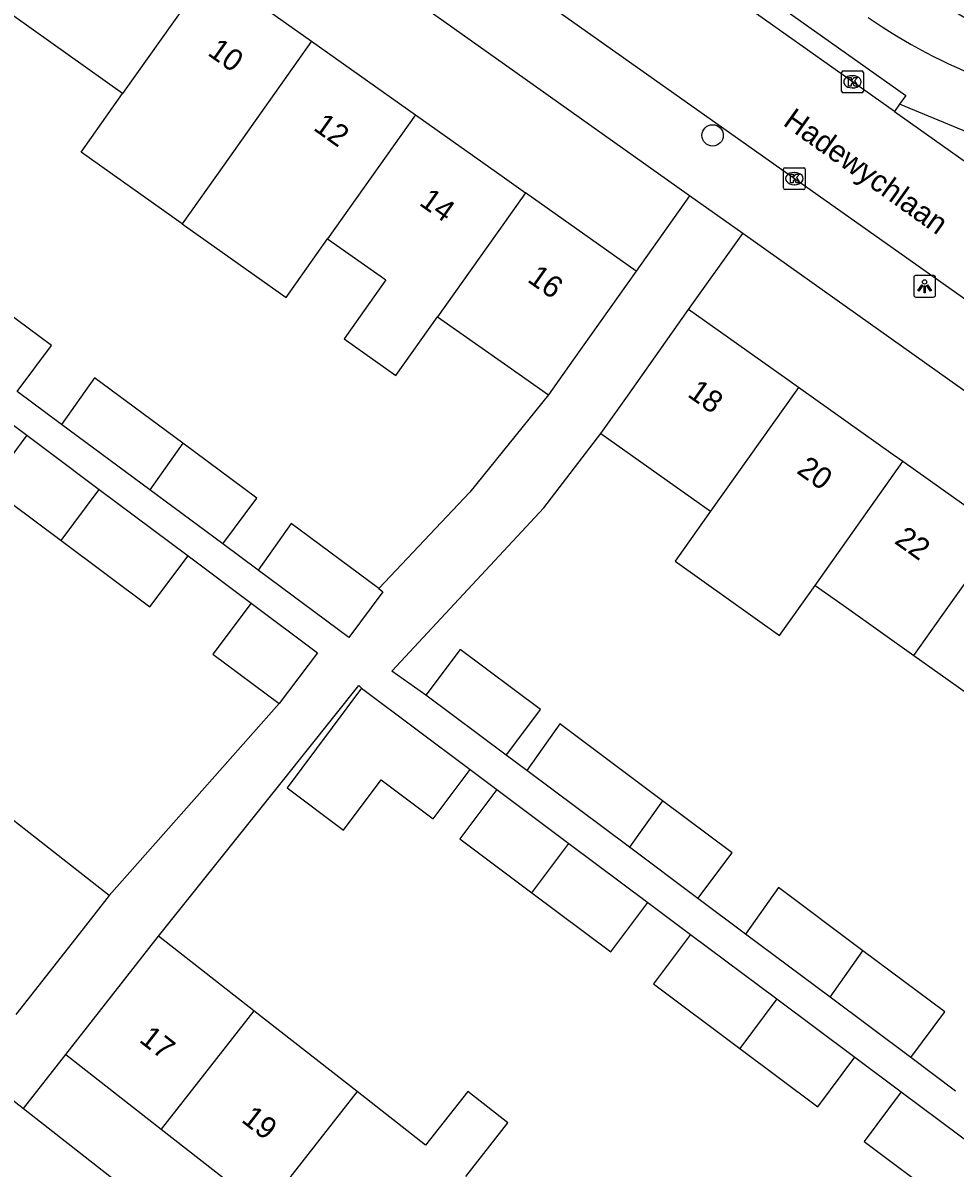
# Model space of a CAD drawing. Extents: x 162812 to 163818, y 381639 to 382470.
# Drawn here: x 162977.9 to 163020.7, y 381974.3 to 382026.8 of the extents above; entities that cross this region are included whole.
import ezdxf

# ---------------------------------------------------------------- set-up
doc = ezdxf.new("R2010")
doc.units = 0
for name, color, linetype in [('IMGEO_Boom', 7, 'Continuous'), ('IMGEO_Groenvoorziening', 7, 'Continuous'), ('IMGEO_Kolk', 7, 'Continuous'), ('IMGEO_Lichtpunt', 7, 'Continuous'), ('IMGEO_Openbare_ruimte_label', 7, 'Continuous'), ('IMGEO_Pand', 7, 'Continuous'), ('IMGEO_Pand_nummerreeks', 7, 'Continuous'), ('IMGEO_Rijbaan_lokaal_open', 7, 'Continuous'), ('IMGEO_Voetpad_gesloten', 7, 'Continuous'), ('IMGEO_Voetpad_open', 7, 'Continuous')]:
    doc.layers.add(name, color=color, linetype=linetype)

msp = doc.modelspace()

# ---------------------------------------------------------------- linework, layer by layer
at = {"layer": 'IMGEO_Boom'}
msp.add_circle((163009.543, 382021.655), 0.489, dxfattribs=at)
at = {"layer": 'IMGEO_Groenvoorziening'}
msp.add_arc((163036.076, 382052.746), 29.729, 234.8238, 250.2259, dxfattribs=at)
at = {"layer": 'IMGEO_Kolk'}
for p, q in [((163015.455, 382023.688), (163015.455, 382024.54)), ((163015.53, 382024.614), (163016.382, 382024.614)), ((163015.943, 382024.394), (163015.968, 382024.394)), ((163016.456, 382024.54), (163016.456, 382023.688)), ((163015.966, 382023.834), (163015.941, 382023.834)), ((163016.382, 382023.614), (163015.53, 382023.614)), ((163012.793, 382019.248), (163012.793, 382020.1)), ((163012.868, 382020.174), (163013.72, 382020.174)), ((163013.794, 382020.1), (163013.794, 382019.248)), ((163013.281, 382019.954), (163013.306, 382019.954)), ((163013.72, 382019.174), (163012.868, 382019.174)), ((163013.304, 382019.394), (163013.279, 382019.394))]:
    msp.add_line(p, q, dxfattribs=at)
for points in [[(163015.455, 382023.688), (163015.455, 382024.54)], [(163015.53, 382024.614), (163016.382, 382024.614)], [(163015.776, 382024.314), (163015.899, 382024.314), (163015.899, 382024.163), (163016.029, 382024.314), (163016.193, 382024.314), (163016.047, 382024.163), (163016.2, 382023.914), (163016.048, 382023.914), (163015.963, 382024.078), (163015.899, 382024.011), (163015.899, 382023.914), (163015.776, 382023.914), (163015.776, 382024.314)], [(163016.456, 382024.54), (163016.456, 382023.688)], [(163016.382, 382023.614), (163015.53, 382023.614)], [(163012.793, 382019.248), (163012.793, 382020.1)], [(163012.868, 382020.174), (163013.72, 382020.174)], [(163013.794, 382020.1), (163013.794, 382019.248)], [(163013.114, 382019.874), (163013.237, 382019.874), (163013.237, 382019.723), (163013.367, 382019.874), (163013.531, 382019.874), (163013.385, 382019.723), (163013.538, 382019.474), (163013.386, 382019.474), (163013.301, 382019.638), (163013.237, 382019.571), (163013.237, 382019.474), (163013.114, 382019.474), (163013.114, 382019.874)], [(163013.72, 382019.174), (163012.868, 382019.174)]]:
    msp.add_lwpolyline(points, dxfattribs=at)
for centre, start, end in [((163015.532, 382024.538), 91.552, 178.448), ((163015.532, 382024.538), 91.552, 178.448), ((163016.38, 382024.538), 1.552, 88.448), ((163016.38, 382024.538), 1.552, 88.448), ((163015.532, 382023.69), 181.552, 268.448), ((163015.532, 382023.69), 181.552, 268.448), ((163016.38, 382023.69), 271.552, 358.448), ((163016.38, 382023.69), 271.552, 358.448), ((163012.87, 382020.098), 91.552, 178.448), ((163012.87, 382020.098), 91.552, 178.448), ((163013.718, 382020.098), 1.552, 88.448), ((163013.718, 382020.098), 1.552, 88.448), ((163012.87, 382019.25), 181.552, 268.448), ((163012.87, 382019.25), 181.552, 268.448), ((163013.718, 382019.25), 271.552, 358.448), ((163013.718, 382019.25), 271.552, 358.448)]:
    msp.add_arc(centre, 0.0765, start, end, dxfattribs=at)
for centre, major_axis, ratio, start_param, end_param in [((163015.942, 382024.114), (-0.387, 0.002), 0.722429, 4.712389, 7.853982), ((163015.967, 382024.114), (-0.39, 0.002), 0.717154, 1.570796, 4.712389), ((163013.28, 382019.674), (-0.387, 0.002), 0.722429, 4.712389, 7.853982), ((163013.305, 382019.674), (-0.39, 0.002), 0.717154, 1.570796, 4.712389)]:
    msp.add_ellipse(centre, major_axis=major_axis, ratio=ratio, start_param=start_param, end_param=end_param, dxfattribs=at)
at = {"layer": 'IMGEO_Lichtpunt'}
for p, q in [((163018.769, 382015.14), (163018.769, 382014.333)), ((163018.769, 382015.14), (163018.769, 382014.333)), ((163019.671, 382015.235), (163018.863, 382015.235)), ((163019.671, 382015.235), (163018.863, 382015.235)), ((163019.765, 382014.333), (163019.765, 382015.14)), ((163019.765, 382014.333), (163019.765, 382015.14)), ((163018.863, 382014.239), (163019.671, 382014.239)), ((163018.863, 382014.239), (163019.671, 382014.239))]:
    msp.add_line(p, q, dxfattribs=at)
for points in [[(163019.143, 382014.804), (163019.182, 382014.776), (163018.994, 382014.514), (163018.956, 382014.541), (163019.143, 382014.804)], [(163019.355, 382014.776), (163019.393, 382014.803), (163019.58, 382014.541), (163019.541, 382014.513), (163019.355, 382014.776)], [(163019.245, 382014.756), (163019.292, 382014.756), (163019.292, 382014.434), (163019.245, 382014.434), (163019.245, 382014.756)]]:
    msp.add_lwpolyline(points, dxfattribs=at)
msp.add_circle((163019.268, 382014.938), 0.0994, dxfattribs=at)
for centre, start, end in [((163018.863, 382015.14), 90, 180), ((163018.863, 382015.14), 90, 180), ((163019.671, 382015.14), 0, 90), ((163019.671, 382015.14), 0, 90), ((163018.863, 382014.333), 180, 270), ((163018.863, 382014.333), 180, 270), ((163019.671, 382014.333), 270, 0), ((163019.671, 382014.333), 270, 360)]:
    msp.add_arc(centre, 0.0946, start, end, dxfattribs=at)
at = {"layer": 'IMGEO_Pand'}
for points in [[(162986.518, 382029.263), (162982.488, 382023.576)], [(162986.518, 382029.263), (162991.153, 382025.978)], [(162982.488, 382023.576), (162977.492, 382027.118)], [(162991.153, 382025.978), (162987.123, 382020.292), (162985.215, 382017.6)], [(162991.153, 382025.978), (162995.918, 382022.601)], [(162985.215, 382017.6), (162980.58, 382020.884), (162982.488, 382023.576)], [(162995.918, 382022.601), (162991.888, 382016.915)], [(162995.918, 382022.601), (163000, 382019.705), (163000.963, 382019.023)], [(163000.963, 382019.023), (163000, 382017.664), (162996.934, 382013.338)], [(163006.032, 382015.435), (163000.963, 382019.023)], [(162985.215, 382017.6), (162989.98, 382014.223), (162991.888, 382016.915)], [(162991.888, 382016.915), (162994.553, 382015.026), (162992.642, 382012.329), (162995.023, 382010.641), (162996.934, 382013.338)], [(163006.032, 382015.435), (163003.144, 382011.355), (163002.012, 382009.756)], [(162977.656, 382009.912), (162979.218, 382012.018), (162975.993, 382014.411)], [(162996.934, 382013.338), (163000, 382011.18), (163002.012, 382009.756)], [(163004.422, 382007.982), (163005.557, 382009.585), (163008.445, 382013.666)], [(163013.477, 382010.096), (163012.948, 382010.471), (163008.445, 382013.666)], [(162985.242, 382007.538), (162981.201, 382010.536), (162979.689, 382008.403)], [(163013.477, 382010.096), (163009.451, 382004.416)], [(163018.269, 382006.696), (163017.822, 382007.013), (163013.477, 382010.096)], [(162983.73, 382005.405), (162979.689, 382008.403)], [(163004.422, 382007.982), (163008.922, 382004.791), (163009.451, 382004.416)], [(162978.099, 382007.902), (162976.349, 382005.565), (162977.319, 382004.839), (162979.668, 382003.08)], [(162978.099, 382007.902), (162979.069, 382007.176), (162981.418, 382005.418)], [(162985.242, 382007.538), (162983.73, 382005.405)], [(162987.08, 382002.919), (162988.637, 382005.018), (162985.242, 382007.538)], [(163014.243, 382001.017), (163018.269, 382006.696)], [(163022.801, 382003.479), (163018.269, 382006.696)], [(162979.668, 382003.08), (162981.418, 382005.418)], [(162981.418, 382005.418), (162985.489, 382002.37)], [(162987.08, 382002.919), (162983.73, 382005.405)], [(163009.451, 382004.416), (163007.826, 382002.125), (163012.618, 381998.725), (163014.243, 382001.017)], [(162994.23, 382000.868), (162990.21, 382003.851), (162988.698, 382001.718)], [(163018.777, 381997.801), (163020.335, 382000), (163022.801, 382003.479)], [(162979.668, 382003.08), (162983.74, 382000.033), (162985.489, 382002.37)], [(162994.23, 382000.868), (162994.42, 382000.727), (162992.862, 381998.628), (162988.698, 382001.718)], [(163014.243, 382001.017), (163015.677, 382000), (163018.777, 381997.801)], [(162988.379, 382000.207), (162986.629, 381997.87), (162989.67, 381995.594)], [(162988.379, 382000.207), (162991.419, 381997.932), (162989.67, 381995.594)], [(163000.082, 381993.232), (163000.196, 381993.385), (163001.646, 381995.324), (162997.96, 381998.079), (162996.396, 381995.987)], [(163018.777, 381997.801), (163023.606, 381994.377)], [(162993.442, 381996.297), (162990.029, 381991.737), (162992.617, 381989.799), (162994.339, 381992.1), (162996.736, 381990.306), (162998.43, 381992.567)], [(162993.442, 381996.297), (162998.43, 381992.567)], [(163000.082, 381993.232), (162996.396, 381995.987)], [(163007.241, 381991.142), (163002.532, 381994.662), (163001.02, 381992.531)], [(163005.73, 381989.01), (163001.02, 381992.531)], [(162999.652, 381991.654), (162997.958, 381989.391), (163001.26, 381986.92)], [(162999.652, 381991.654), (163002.955, 381989.183)], [(163007.241, 381991.142), (163005.73, 381989.01)], [(163008.873, 381986.661), (163010.437, 381988.753), (163007.241, 381991.142)], [(162981.874, 381986.802), (162977.185, 381990.47)], [(163001.26, 381986.92), (163002.955, 381989.183)], [(163002.955, 381989.183), (163006.573, 381986.478)], [(163008.873, 381986.661), (163005.73, 381989.01)], [(163016.44, 381984.265), (163012.57, 381987.158), (163011.059, 381985.026)], [(162981.874, 381986.802), (162980.676, 381985.271), (162977.594, 381981.333)], [(163001.26, 381986.92), (163004.877, 381984.212), (163006.573, 381986.478)], [(162979.885, 381979.51), (162982.966, 381983.448), (162984.131, 381984.937)], [(162988.509, 381981.511), (162984.131, 381984.937)], [(163008.537, 381985.01), (163006.84, 381982.743), (163010.796, 381979.782)], [(163008.537, 381985.01), (163012.494, 381982.05)], [(163014.929, 381982.133), (163011.059, 381985.026)], [(163014.929, 381982.133), (163016.44, 381984.265)], [(163018.631, 381979.366), (163020.195, 381981.458), (163016.44, 381984.265)], [(163012.494, 381982.05), (163010.796, 381979.782)], [(163012.494, 381982.05), (163016.07, 381979.376)], [(163018.631, 381979.366), (163014.929, 381982.133)], [(162988.509, 381981.511), (162984.262, 381976.085)], [(162993.241, 381977.808), (162988.509, 381981.511)], [(163010.796, 381979.782), (163014.37, 381977.106), (163016.07, 381979.376)], [(162979.885, 381979.51), (162984.262, 381976.085)], [(162993.241, 381977.808), (162988.995, 381972.382)], [(162998.229, 381973.905), (163000.158, 381976.37), (162998.313, 381977.814), (162996.384, 381975.349), (162993.241, 381977.808)], [(163018.187, 381977.793), (163016.487, 381975.521), (163020.094, 381972.821)], [(163018.187, 381977.793), (163021.796, 381975.095)], [(162984.262, 381976.085), (162988.995, 381972.382)]]:
    msp.add_lwpolyline(points, dxfattribs=at)
at = {"layer": 'IMGEO_Rijbaan_lokaal_open'}
for points in [[(163087.644, 381967.002), (163041.126, 382000), (163000, 382029.075), (162986.475, 382038.685), (162978.206, 382044.6), (162971.264, 382049.436), (162965.988, 382053.161), (162963.554, 382054.88), (162962.384, 382055.718), (162958.651, 382058.394), (162951.212, 382063.853), (162951.044, 382063.961)], [(163017.878, 382022.758), (163000, 382035.427), (162999.338, 382035.896)], [(163017.878, 382022.758), (163031.46, 382013.134)]]:
    msp.add_lwpolyline(points, dxfattribs=at)
at = {"layer": 'IMGEO_Voetpad_gesloten'}
for points in [[(162999.764, 382036.698), (163018.398, 382023.492), (163018.116, 382023.094)], [(163032.377, 382017.185), (163018.116, 382023.094)]]:
    msp.add_lwpolyline(points, dxfattribs=at)
msp.add_arc((163030.965, 382047.624), 25.037, 235.2167, 249.3881, dxfattribs=at)
at = {"layer": 'IMGEO_Voetpad_open'}
for points in [[(163008.484, 382018.885), (163000, 382024.908), (162969.337, 382046.646)], [(163018.116, 382023.094), (163017.878, 382022.758)], [(163008.484, 382018.885), (163006.032, 382015.435)], [(163010.924, 382017.152), (163008.484, 382018.885)], [(163008.445, 382013.666), (163010.924, 382017.152)], [(163083.894, 381965.344), (163035.082, 382000), (163010.924, 382017.152)], [(162975.499, 382009.848), (162978.099, 382007.902)], [(162979.689, 382008.403), (162977.656, 382009.912)], [(163002.012, 382009.756), (162998.404, 382005.3), (162994.23, 382000.868)], [(162996.396, 381995.987), (162994.837, 381997.087), (163001.809, 382004.573), (163004.422, 382007.982)], [(162988.698, 382001.718), (162987.08, 382002.919)], [(162985.489, 382002.37), (162988.379, 382000.207)], [(162984.131, 381984.937), (162989.824, 381992.046), (162993.327, 381996.421), (162993.442, 381996.297)], [(162989.67, 381995.594), (162981.874, 381986.802)], [(163001.02, 381992.531), (163000.082, 381993.232)], [(162998.43, 381992.567), (162999.652, 381991.654)], [(163006.573, 381986.478), (163008.537, 381985.01)], [(163011.059, 381985.026), (163008.873, 381986.661)], [(162977.939, 381977.029), (162979.885, 381979.51)], [(163016.07, 381979.376), (163018.187, 381977.793)], [(163020.687, 381977.829), (163018.631, 381979.366)], [(162975.634, 381978.836), (162977.939, 381977.029)], [(162977.939, 381977.029), (163000, 381959.74), (163053.051, 381918.164)]]:
    msp.add_lwpolyline(points, dxfattribs=at)

# ---------------------------------------------------------------- texts
at = {"layer": 'IMGEO_Openbare_ruimte_label'}
msp.add_text('Hadewychlaan', height=1, rotation=324.4823, dxfattribs=at).set_placement((163012.725, 382022.157))
at = {"layer": 'IMGEO_Pand_nummerreeks'}
for s, rotation, p in [('10', 324.6714, (162986.339, 382025.37)), ('12', 324.6714, (162991.187, 382021.934)), ('14', 324.674, (162996.041, 382018.493)), ('16', 324.6951, (163001.002, 382014.977)), ('18', 324.6428, (163008.343, 382009.716)), ('20', 324.6428, (163013.351, 382006.2)), ('22', 324.6428, (163017.834, 382002.981)), ('17', 321.9568, (162983.201, 381980.115)), ('19', 321.9568, (162987.886, 381976.449))]:
    msp.add_text(s, height=1, rotation=rotation, dxfattribs=at).set_placement(p)

doc.saveas('drawing.dxf')
